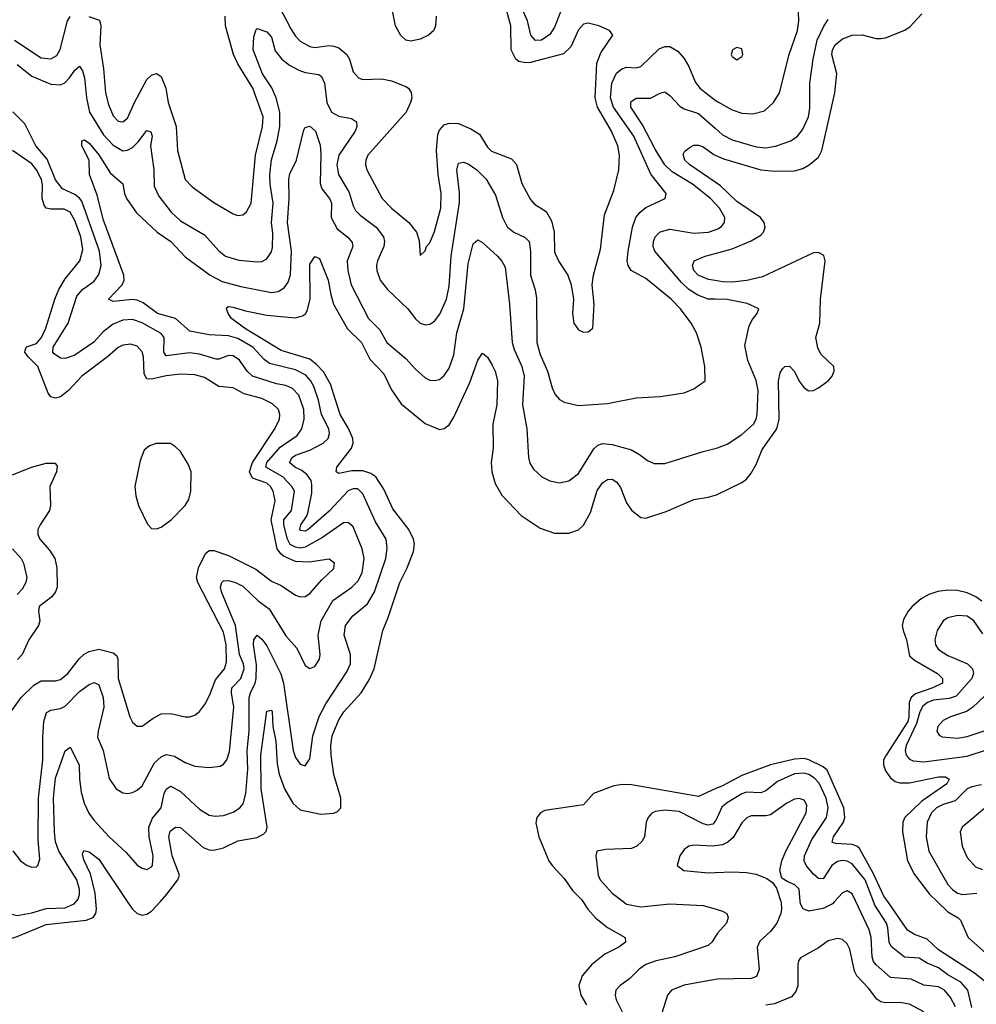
# Model space of a CAD drawing. Header units: inches. Extents: x 1843162 to 1959474, y 907081 to 1016326.
# Tile 502 of 656: x 1897100 to 1901088, y 999572 to 1003675. Entities that reach past the tile are written whole.
import ezdxf

# ---------------------------------------------------------------- set-up
doc = ezdxf.new("R2010")
doc.units = ezdxf.units.IN
doc.header["$MEASUREMENT"] = 0
for name, color, linetype in [('B8090', 7, 'Continuous'), ('B8999', 7, 'Continuous'), ('B9000', 7, 'Continuous'), ('B9909', 7, 'Continuous')]:
    doc.layers.add(name, color=color, linetype=linetype)

msp = doc.modelspace()

# ---------------------------------------------------------------- linework, layer by layer
at = {"layer": 'B8090', "color": 5}
for points, elevation in [([(1898836.2, 1003690), (1898833.4, 1003650), (1898826.1, 1003630), (1898805, 1003610), (1898770, 1003593.5), (1898730, 1003585.7), (1898710, 1003589.9), (1898688.7, 1003608.7), (1898667.3, 1003650), (1898635.4, 1003810)], 480), ([(1898182.3, 1003730), (1898230, 1003637), (1898250, 1003605.8), (1898270, 1003586), (1898310, 1003562.7), (1898330, 1003559.4), (1898390, 1003566.8), (1898410, 1003565.4), (1898430, 1003557.8), (1898463.4, 1003530), (1898474.6, 1003510), (1898490, 1003457.6), (1898512.9, 1003432.9), (1898530, 1003426.2), (1898610, 1003427.9), (1898650, 1003420.7), (1898710, 1003396.8), (1898720.7, 1003390), (1898732.1, 1003372.1), (1898734.4, 1003350), (1898729.4, 1003330), (1898711.5, 1003290), (1898551.8, 1003110), (1898543.2, 1003090), (1898542, 1003070), (1898547.3, 1003050), (1898611.4, 1002930), (1898650, 1002889.5), (1898722.9, 1002830), (1898754.9, 1002790), (1898765.3, 1002754.7), (1898770, 1002692), (1898790, 1002711.3), (1898796.2, 1002730), (1898810, 1002745.5), (1898830, 1002793), (1898855.4, 1002890), (1898857.6, 1002950), (1898844.2, 1003030), (1898837.9, 1003130), (1898843.3, 1003196.7), (1898850, 1003214.4), (1898870, 1003237.1), (1898890, 1003244.1), (1898930, 1003242.4), (1898980.6, 1003220.6), (1899017.4, 1003197.4), (1899050, 1003143.5), (1899067.3, 1003127.3), (1899150, 1003095.3), (1899171.9, 1003071.9), (1899192.9, 1002992.9), (1899230, 1002925.7), (1899246.6, 1002906.6), (1899295.5, 1002875.5), (1899317.4, 1002837.4), (1899328.9, 1002790), (1899330, 1002705.5), (1899347.1, 1002667.1), (1899384.6, 1002610), (1899399.5, 1002570), (1899408.2, 1002510), (1899404.9, 1002450), (1899410.6, 1002410), (1899430, 1002382), (1899450, 1002373.4), (1899470, 1002374.8), (1899489, 1002390), (1899494.5, 1002490), (1899487.3, 1002570), (1899492.6, 1002610), (1899521.2, 1002718.8), (1899538.1, 1002861.9), (1899576.4, 1002963.6), (1899597.8, 1003050), (1899600.7, 1003110), (1899593.2, 1003150), (1899566.6, 1003210), (1899509.5, 1003310), (1899499.6, 1003350), (1899505.6, 1003494.4), (1899522.9, 1003537.1), (1899572.7, 1003610), (1899558.4, 1003630), (1899515.1, 1003650), (1899470, 1003659.9), (1899450, 1003655.9), (1899430, 1003632.8), (1899398.4, 1003561.6), (1899367.2, 1003532.8), (1899230, 1003496), (1899210, 1003494.6), (1899181.3, 1003501.3), (1899169, 1003510), (1899149.6, 1003550), (1899147.2, 1003650), (1899130.6, 1003710)], 480), ([(1899355.9, 1003710), (1899330, 1003643.5), (1899310, 1003613.2), (1899275.3, 1003590), (1899250, 1003588.2), (1899231, 1003611), (1899216.7, 1003670), (1899190.7, 1003730.7)], 460), ([(1897078.3, 1003590), (1897190, 1003516.4), (1897230, 1003511.4), (1897254.4, 1003525.6), (1897268.6, 1003551.4), (1897299, 1003670), (1897310, 1003688.6)], 480), ([(1897388.1, 1003688.1), (1897432.9, 1003672.9), (1897437.8, 1003650), (1897433.7, 1003570), (1897450.1, 1003470), (1897458.1, 1003370), (1897470, 1003322), (1897490, 1003274), (1897510, 1003252.1), (1897530, 1003249.4), (1897550, 1003264.1), (1897578.8, 1003330), (1897630, 1003425.4), (1897650, 1003443.8), (1897670, 1003450.2), (1897690, 1003438.3), (1897709.5, 1003390), (1897718.4, 1003330), (1897751.8, 1003230), (1897758, 1003130), (1897789.6, 1003009.5), (1897818.4, 1002978.4), (1897910, 1002913.7), (1897990, 1002865.8), (1898010, 1002859), (1898030, 1002861.7), (1898046.1, 1002873.9), (1898065, 1002910), (1898083.7, 1003110), (1898112.5, 1003230), (1898115.4, 1003270), (1898072, 1003390), (1898010, 1003490.6), (1897991.1, 1003530), (1897958.7, 1003650), (1897956.9, 1003690)], 480), ([(1897090, 1003488), (1897150, 1003439.1), (1897230, 1003406.6), (1897270, 1003404), (1897287.9, 1003412.1), (1897307.9, 1003432.1), (1897330, 1003464.7), (1897350, 1003481.1), (1897361.9, 1003461.9), (1897370, 1003433.4), (1897379, 1003350), (1897391, 1003290), (1897450, 1003195.1), (1897490, 1003152), (1897530, 1003128.9), (1897550, 1003130.7), (1897570, 1003143), (1897593.7, 1003166.3), (1897630, 1003213), (1897647.3, 1003207.3), (1897651.9, 1003190), (1897645.1, 1003150), (1897659.1, 1003050), (1897660.6, 1002980.6), (1897679.9, 1002939.9), (1897732.2, 1002872.2), (1897770, 1002837.4), (1897870, 1002778), (1897930, 1002711.3), (1897958, 1002690), (1898013.1, 1002673.1), (1898090, 1002665.7), (1898110, 1002667.3), (1898130, 1002678.6), (1898150, 1002707), (1898154.3, 1002725.7), (1898155.9, 1002784.1), (1898149.6, 1002830), (1898157.3, 1002910), (1898144.5, 1002990), (1898142.7, 1003030), (1898149.7, 1003090.3), (1898173.8, 1003170), (1898185.2, 1003230), (1898184, 1003290), (1898168.9, 1003348.9), (1898150.9, 1003390.9), (1898112.3, 1003450), (1898074, 1003550), (1898075.9, 1003604.1), (1898086, 1003634), (1898090, 1003638.4), (1898130, 1003624.2), (1898150, 1003601.7), (1898165.3, 1003545.3), (1898192.4, 1003510), (1898225.1, 1003485.1), (1898264.1, 1003464.1), (1898290, 1003455.2), (1898346.9, 1003446.9), (1898358.5, 1003438.5), (1898370.6, 1003410.6), (1898380.8, 1003330), (1898400.2, 1003290), (1898430, 1003273), (1898483.9, 1003263.9), (1898504.6, 1003250), (1898505.8, 1003230), (1898498.3, 1003210), (1898430.6, 1003110), (1898422.1, 1003070), (1898428.6, 1003030), (1898474.2, 1002954.2), (1898490, 1002899.5), (1898500.3, 1002880.3), (1898520, 1002860), (1898586.4, 1002810), (1898617, 1002770), (1898620.4, 1002750), (1898617.6, 1002730), (1898591.7, 1002670), (1898587.9, 1002650), (1898588.7, 1002630), (1898603, 1002590), (1898634, 1002550), (1898718.2, 1002470), (1898750, 1002427.8), (1898770, 1002410.2), (1898790, 1002404), (1898810, 1002406.3), (1898830, 1002418.3), (1898852, 1002448), (1898878.7, 1002510), (1898890, 1002564.9), (1898899.2, 1002690), (1898933.1, 1002913.1), (1898933.7, 1002953.7), (1898922.1, 1003050), (1898930, 1003076.5), (1898950, 1003081.8), (1898970, 1003074.5), (1899005.2, 1003050), (1899044.6, 1003010), (1899083.4, 1002943.4), (1899112.3, 1002850), (1899132.4, 1002812.4), (1899160.2, 1002790), (1899207.4, 1002767.4), (1899223.5, 1002750), (1899229.2, 1002709.2), (1899230.1, 1002610.1), (1899249.6, 1002549.6), (1899254.9, 1002514.9), (1899256.1, 1002330), (1899270, 1002279.5), (1899300.1, 1002210), (1899320.1, 1002140.1), (1899333, 1002113), (1899350, 1002092.4), (1899370, 1002081.7), (1899430, 1002067.6), (1899550, 1002076), (1899670, 1002099.5), (1899770, 1002104.9), (1899870, 1002120.3), (1899910, 1002136.4), (1899958, 1002170), (1899956.9, 1002230), (1899940.4, 1002310), (1899921.7, 1002370), (1899898.7, 1002410), (1899855.4, 1002470), (1899815.4, 1002510), (1899710, 1002596.2), (1899649.9, 1002629.9), (1899636.5, 1002650), (1899633.1, 1002670), (1899637, 1002710), (1899654.7, 1002810), (1899668.8, 1002850), (1899686.8, 1002873.2), (1899710, 1002892.1), (1899791.5, 1002930), (1899795.6, 1002950), (1899730.9, 1003030.9), (1899659.9, 1003190), (1899575.9, 1003310), (1899562.8, 1003350), (1899568.6, 1003410), (1899588.2, 1003451.8), (1899610, 1003470.8), (1899630, 1003476.8), (1899670, 1003474.8), (1899690, 1003480.2), (1899766.4, 1003553.6), (1899790, 1003564), (1899810, 1003562.7), (1899843.3, 1003543.3), (1899870, 1003512.9), (1899890, 1003480.3), (1899916.4, 1003416.4), (1899935, 1003390), (1900000, 1003340)], 460), ([(1900000, 1002908.6), (1899979.9, 1002930), (1899904.9, 1002990), (1899820.8, 1003040.8), (1899790.2, 1003070.2), (1899750, 1003134.9), (1899696.5, 1003236.5), (1899648.5, 1003310), (1899647.4, 1003332.6), (1899670, 1003347.8), (1899730, 1003347.9), (1899770, 1003369.3), (1899790, 1003374), (1899810, 1003359.3), (1899853.7, 1003313.7), (1899870, 1003303.6), (1899930, 1003284.7), (1900000, 1003222.3)], 440), ([(1897071.3, 1000211.3), (1897103.8, 1000170), (1897131, 1000150), (1897150, 1000143.1), (1897170, 1000143.8), (1897176.2, 1000150), (1897183.5, 1000176.5), (1897177, 1000257), (1897179, 1000430), (1897197, 1000590), (1897196.2, 1000683.8), (1897200.8, 1000750), (1897211.9, 1000788.1), (1897230, 1000797.9), (1897270, 1000804.2), (1897290, 1000813.9), (1897350, 1000875.5), (1897390, 1000904.5), (1897410, 1000912.8), (1897430, 1000902.8), (1897447.5, 1000850), (1897451, 1000810), (1897426.5, 1000710), (1897424.7, 1000684.7), (1897448.2, 1000630), (1897472.6, 1000512.6), (1897502, 1000470), (1897530, 1000452.9), (1897550, 1000450.2), (1897570, 1000454.4), (1897590, 1000464.5), (1897610, 1000482), (1897662.7, 1000577.3), (1897690, 1000603.6), (1897710, 1000613.1), (1897745.7, 1000605.7), (1897790, 1000579.4), (1897830, 1000564.2), (1897890, 1000558), (1897935.8, 1000564.2), (1897950, 1000571.8), (1897963.9, 1000590), (1897974.8, 1000625.2), (1897992.5, 1000810), (1897982.5, 1000870), (1897985.1, 1000890), (1898022.6, 1000930), (1898035.2, 1000970), (1898032.7, 1000990), (1898017, 1001030), (1898000.4, 1001150), (1897940.7, 1001290), (1897937, 1001310), (1897942.3, 1001330), (1897950, 1001336.5), (1897970, 1001338), (1897999.5, 1001330), (1898030, 1001314.4), (1898093.7, 1001253.7), (1898139.4, 1001219.4), (1898210, 1001107.3), (1898255.4, 1001055.4), (1898290, 1000983.7), (1898310, 1000970.4), (1898330, 1000979.5), (1898350.6, 1001010), (1898352.7, 1001030), (1898344.7, 1001110), (1898356.2, 1001170), (1898405.7, 1001254.3), (1898485.4, 1001310), (1898510, 1001335), (1898528.4, 1001370), (1898535.8, 1001430), (1898527.3, 1001470), (1898490, 1001561.1), (1898470, 1001579.8), (1898450, 1001578.7), (1898362.8, 1001517.2), (1898290, 1001477.3), (1898270, 1001473.2), (1898250, 1001476.1), (1898227.7, 1001487.7), (1898216.1, 1001510), (1898200.7, 1001570), (1898201, 1001590), (1898233.4, 1001630), (1898245.6, 1001710), (1898234.6, 1001730), (1898196.6, 1001770), (1898126.8, 1001810), (1898130.3, 1001830), (1898186, 1001894), (1898257.2, 1001942.8), (1898276.9, 1001970), (1898286.4, 1002010), (1898284.8, 1002050), (1898263.1, 1002110), (1898238, 1002138), (1898210, 1002150.8), (1898170, 1002157.3), (1898070, 1002189.1), (1898050, 1002209.2), (1898016.6, 1002256.6), (1897990, 1002274.1), (1897970, 1002275.9), (1897930, 1002260.7), (1897919.3, 1002260.7), (1897850, 1002281.4), (1897810, 1002286.7), (1897710, 1002274.6), (1897701.5, 1002290), (1897703, 1002350), (1897690, 1002366.9), (1897610, 1002411.5), (1897570, 1002425.8), (1897530, 1002422.1), (1897490, 1002406.4), (1897450, 1002374.9), (1897408.5, 1002331.5), (1897330, 1002276.9), (1897290, 1002263.4), (1897270, 1002264.7), (1897243.1, 1002283.1), (1897238.3, 1002290), (1897239.9, 1002310), (1897301.7, 1002410), (1897337.7, 1002522.3), (1897361.7, 1002550), (1897410, 1002585.6), (1897430, 1002613.4), (1897440.1, 1002650), (1897432.3, 1002710), (1897358.4, 1002918.4), (1897350, 1002930.9), (1897330, 1002946.1), (1897278.6, 1002970), (1897250, 1003007.6), (1897214, 1003094), (1897167.7, 1003150), (1897121.2, 1003241.2), (1897071.1, 1003291.1)], 460), ([(1897335.4, 1000000), (1897343.4, 1000010), (1897349.9, 1000030), (1897349.5, 1000050), (1897338.3, 1000090), (1897262.6, 1000210), (1897249.2, 1000249.2), (1897244.7, 1000290), (1897240.6, 1000430), (1897250, 1000514.4), (1897290, 1000627.7), (1897310, 1000643), (1897348.6, 1000570), (1897349, 1000510), (1897355.9, 1000455.9), (1897368.4, 1000410), (1897388, 1000368), (1897410, 1000337.6), (1897472.6, 1000270), (1897544.6, 1000204.6), (1897590, 1000151.7), (1897610, 1000138.3), (1897630, 1000133.7), (1897650, 1000143.8), (1897653.5, 1000150), (1897656.8, 1000190), (1897639.3, 1000270), (1897637.8, 1000310), (1897653.3, 1000346.7), (1897689.3, 1000390), (1897702, 1000450), (1897710, 1000467.9), (1897723.3, 1000476.7), (1897730, 1000480.2), (1897770, 1000458.1), (1897850, 1000384.6), (1897890, 1000360.2), (1897915.5, 1000355.5), (1897950, 1000359), (1897990, 1000372.8), (1898017.3, 1000390), (1898032.3, 1000407.7), (1898042.3, 1000450), (1898051.4, 1000550), (1898048.8, 1000630), (1898056.3, 1000710), (1898056.7, 1000850), (1898061.7, 1000870), (1898081.9, 1000910), (1898085.9, 1000930), (1898087, 1000987), (1898074.9, 1001070), (1898076.8, 1001090), (1898089.8, 1001110.2), (1898110, 1001092.9), (1898130, 1001065.5), (1898188.3, 1000948.3), (1898200.3, 1000910), (1898240.1, 1000630), (1898250, 1000599.5), (1898270, 1000572), (1898290, 1000565.7), (1898310, 1000594.8), (1898322.5, 1000690), (1898348.3, 1000771.7), (1898376.7, 1000823.3), (1898463.3, 1000956.7), (1898478.6, 1000990), (1898479.6, 1001030), (1898452.7, 1001110), (1898458.4, 1001150), (1898489, 1001190), (1898550, 1001240.1), (1898579.9, 1001290), (1898626.7, 1001430), (1898632.6, 1001472.6), (1898627.4, 1001510), (1898582.8, 1001582.8), (1898530, 1001699.3), (1898510, 1001719.6), (1898490, 1001720.4), (1898470, 1001711.2), (1898390, 1001626.8), (1898302, 1001550), (1898290, 1001543.9), (1898270, 1001546.1), (1898267.6, 1001550), (1898272.2, 1001570), (1898295.8, 1001604.2), (1898300.9, 1001619.1), (1898317.8, 1001702.2), (1898318.5, 1001738.5), (1898314.7, 1001754.7), (1898298.7, 1001778.7), (1898276.1, 1001796.1), (1898247.4, 1001810), (1898224.6, 1001830), (1898235.8, 1001850), (1898250, 1001860.3), (1898310, 1001881.3), (1898365.8, 1001910), (1898386.6, 1001930), (1898392.2, 1001950), (1898388.2, 1001970), (1898357.9, 1002030), (1898345.7, 1002090), (1898325.9, 1002145.9), (1898312, 1002172), (1898293.3, 1002193.3), (1898250, 1002215.1), (1898141.6, 1002241.6), (1898118.6, 1002258.6), (1898071.3, 1002310), (1898010, 1002346.4), (1897970, 1002358), (1897890, 1002361.6), (1897810, 1002377.2), (1897750, 1002429.5), (1897674.6, 1002450), (1897615.1, 1002495.1), (1897590, 1002506), (1897570, 1002509.5), (1897490, 1002501.1), (1897469.7, 1002509.7), (1897527.3, 1002570), (1897536, 1002590), (1897534.3, 1002610), (1897450, 1002839.7), (1897423.4, 1002943.4), (1897390.9, 1003030), (1897389.7, 1003090), (1897359.1, 1003150), (1897359.3, 1003170), (1897370, 1003173.8), (1897390, 1003160.8), (1897430, 1003112), (1897477.1, 1003037.1), (1897530, 1002990.3), (1897537.2, 1002950), (1897546, 1002930), (1897586.8, 1002870), (1897672.5, 1002790), (1897730.1, 1002750.1), (1897790, 1002686.2), (1897894.6, 1002610), (1897944.1, 1002584.1), (1898022.5, 1002562.5), (1898150, 1002538.1), (1898177.2, 1002542.8), (1898202.2, 1002557.8), (1898218.9, 1002581.1), (1898228.7, 1002611.3), (1898233.7, 1002710), (1898216.4, 1002830), (1898223.9, 1002930), (1898222.1, 1003010), (1898226.8, 1003033.2), (1898254, 1003090), (1898284, 1003216), (1898290, 1003226.3), (1898310, 1003231.6), (1898333.9, 1003210), (1898352.6, 1003152.6), (1898356.1, 1003116.1), (1898352.8, 1002992.8), (1898360.3, 1002970), (1898391.2, 1002930), (1898399.8, 1002910), (1898398.2, 1002850), (1898423.4, 1002803.4), (1898468.1, 1002768.1), (1898486.2, 1002746.2), (1898488.9, 1002730), (1898465.7, 1002670), (1898467.8, 1002630), (1898481.9, 1002570), (1898554.6, 1002430), (1898602.1, 1002382.1), (1898631.3, 1002330), (1898710, 1002263.2), (1898750, 1002218.5), (1898790, 1002182.8), (1898810, 1002172.8), (1898830, 1002171.3), (1898850, 1002176.1), (1898870, 1002191.5), (1898890, 1002222.6), (1898910, 1002278.4), (1898922.6, 1002370), (1898951, 1002470), (1898970, 1002658), (1898990, 1002740.4), (1899010, 1002757.4), (1899030, 1002746.7), (1899091.4, 1002690), (1899110, 1002668.8), (1899123.4, 1002643.4), (1899142.7, 1002490), (1899153.3, 1002330), (1899160.8, 1002300.8), (1899193.6, 1002230), (1899203.6, 1002190), (1899195.8, 1002070), (1899214.8, 1001970), (1899220.7, 1001850), (1899226.8, 1001826.8), (1899242.3, 1001802.3), (1899276.4, 1001770), (1899310, 1001752.8), (1899350, 1001744.9), (1899390, 1001752.8), (1899430, 1001783.2), (1899493.4, 1001886.6), (1899510, 1001901.5), (1899530, 1001908.7), (1899570, 1001904.6), (1899650, 1001881.8), (1899683.5, 1001863.6), (1899717.4, 1001837.4), (1899745.2, 1001825.2), (1899790, 1001825.6), (1899950, 1001875.9), (1900000, 1001887.8)], 440), ([(1900000, 1002997.4), (1899893.2, 1003070), (1899873.5, 1003090), (1899866.3, 1003113.7), (1899873.3, 1003126.7), (1899895.8, 1003144.2), (1899910, 1003151.5), (1899930, 1003152.1), (1899950, 1003145.3), (1899993.2, 1003113.2), (1900000, 1003110.1)], 420), ([(1897050, 1000772.2), (1897106.3, 1000850), (1897158.5, 1000901.5), (1897190, 1000919.7), (1897250, 1000919.4), (1897270, 1000925.5), (1897300.2, 1000950), (1897348.4, 1001011.6), (1897369.2, 1001030.8), (1897390, 1001042.3), (1897430, 1001051.1), (1897490, 1001036.3), (1897504.5, 1001024.5), (1897509.6, 1001009.6), (1897510.1, 1000930), (1897559.6, 1000770), (1897570, 1000748), (1897590, 1000730.5), (1897610, 1000730.5), (1897656.3, 1000763.7), (1897690, 1000781.7), (1897730, 1000783.1), (1897790, 1000770.3), (1897810, 1000770.3), (1897830, 1000777), (1897850, 1000792.4), (1897874.4, 1000825.6), (1897894.7, 1000865.3), (1897916.5, 1000923.6), (1897954.3, 1000970), (1897962.4, 1000997.6), (1897961.5, 1001070), (1897950, 1001122.2), (1897842.5, 1001330), (1897837.7, 1001350), (1897845.9, 1001390), (1897874.7, 1001450), (1897890, 1001462.9), (1897910, 1001463.4), (1897970, 1001441.6), (1898085.1, 1001385.1), (1898150, 1001335.2), (1898190, 1001317.3), (1898250, 1001276.8), (1898270, 1001270.2), (1898290, 1001271.8), (1898310, 1001283.8), (1898359.4, 1001340.7), (1898410, 1001387.6), (1898413.1, 1001410), (1898390, 1001426.6), (1898306.4, 1001413.6), (1898250, 1001417.6), (1898199.9, 1001439.9), (1898188.4, 1001448.4), (1898173.9, 1001470), (1898148.6, 1001590), (1898165.6, 1001670), (1898157, 1001710), (1898145.8, 1001730), (1898130, 1001744), (1898070, 1001764.9), (1898058.3, 1001790), (1898071.1, 1001830), (1898164.3, 1001970), (1898183.8, 1002010), (1898184.9, 1002030), (1898179.2, 1002050), (1898154.4, 1002074.4), (1898110, 1002097), (1898035.5, 1002115.5), (1897990, 1002140.5), (1897930, 1002146.5), (1897870, 1002183.6), (1897830, 1002195.3), (1897770, 1002198.4), (1897710, 1002190.7), (1897650, 1002176.4), (1897630, 1002178.1), (1897618.6, 1002198.6), (1897616.6, 1002270), (1897610.7, 1002290.7), (1897590, 1002315), (1897563, 1002323), (1897530, 1002318.5), (1897510, 1002308.6), (1897466.1, 1002270), (1897359.2, 1002190), (1897303.2, 1002130), (1897270, 1002103.9), (1897250, 1002097.3), (1897230, 1002103.5), (1897218.4, 1002118.4), (1897175.8, 1002230), (1897135.3, 1002270), (1897121.7, 1002290), (1897122.6, 1002297.4), (1897128, 1002312), (1897170, 1002325.8), (1897191.3, 1002350), (1897209.1, 1002390), (1897246.7, 1002510), (1897263.4, 1002550), (1897290, 1002594.6), (1897350.4, 1002670), (1897362.6, 1002717.4), (1897354.7, 1002770), (1897330, 1002838.4), (1897310, 1002872.2), (1897284.8, 1002884.8), (1897230, 1002884.9), (1897210, 1002889.9), (1897201.6, 1002901.6), (1897194.3, 1002930), (1897194.7, 1002985.3), (1897190.3, 1003009.7), (1897170, 1003049.4), (1897150, 1003074.7), (1897069.9, 1003130)], 480), ([(1900000, 1002510.2), (1899970, 1002510.8), (1899927.3, 1002527.3), (1899890, 1002550.7), (1899859.3, 1002579.3), (1899748.3, 1002710), (1899740.6, 1002730), (1899741.7, 1002750), (1899750, 1002770.3), (1899770, 1002791.1), (1899810, 1002802.4), (1899910, 1002784.9), (1899971.8, 1002790), (1900000, 1002799.8)], 440), ([(1900000, 1002587.9), (1899972.3, 1002592.3), (1899928.1, 1002610), (1899910.9, 1002630), (1899904.8, 1002650), (1899911.6, 1002670), (1899958.4, 1002690), (1900000, 1002701)], 420), ([(1897686.5, 1000000), (1897714.1, 1000030), (1897758.8, 1000090), (1897766.7, 1000110), (1897735.8, 1000190), (1897721.1, 1000270), (1897727.5, 1000292.5), (1897750, 1000309.3), (1897770, 1000308.3), (1897865.1, 1000225.1), (1897890, 1000215.3), (1897910, 1000213.5), (1897950, 1000223.9), (1898010, 1000252.5), (1898090, 1000267.1), (1898117.9, 1000282.1), (1898127.7, 1000292.3), (1898131.4, 1000310), (1898107.3, 1000470), (1898105.5, 1000610), (1898130, 1000793), (1898150, 1000797.4), (1898152.4, 1000790), (1898155.9, 1000730), (1898167.6, 1000667.6), (1898173.3, 1000573.3), (1898181.5, 1000530), (1898203.6, 1000470), (1898238.1, 1000410), (1898270, 1000381.8), (1898355.9, 1000364.1), (1898410, 1000367.7), (1898424.9, 1000375.1), (1898438.9, 1000390), (1898438.2, 1000430), (1898409.1, 1000529.1), (1898398.5, 1000610), (1898397, 1000650), (1898402.2, 1000690), (1898430, 1000756.5), (1898451.7, 1000790), (1898523.4, 1000870), (1898556.7, 1000923.3), (1898577.8, 1000970), (1898613.3, 1001130), (1898636.2, 1001183.8), (1898684.9, 1001330), (1898714.9, 1001390), (1898741.9, 1001458.1), (1898746.4, 1001490), (1898741.9, 1001510), (1898722.9, 1001550), (1898656, 1001636), (1898618, 1001718), (1898584.5, 1001770), (1898564.4, 1001784.4), (1898530, 1001795.2), (1898485.1, 1001794.9), (1898430, 1001783.1), (1898419.7, 1001790), (1898421.5, 1001810), (1898483.7, 1001890), (1898489.9, 1001910), (1898488.7, 1001930), (1898471.1, 1001971.1), (1898435.9, 1002030), (1898396.4, 1002156.4), (1898367, 1002207), (1898338.1, 1002238.1), (1898310, 1002259.7), (1898190, 1002296.7), (1898037.4, 1002390), (1897982.9, 1002430), (1897968.7, 1002450), (1897961.6, 1002470), (1897964, 1002476), (1897970, 1002479.3), (1897990, 1002476.3), (1898041.1, 1002461.1), (1898130, 1002444.2), (1898250, 1002432.2), (1898279.6, 1002440.4), (1898291.1, 1002448.9), (1898297.9, 1002462.1), (1898311.5, 1002510), (1898310, 1002655.5), (1898330, 1002688.5), (1898350, 1002679.5), (1898386.7, 1002590), (1898396.6, 1002530), (1898408.4, 1002490), (1898466.7, 1002386.7), (1898524.4, 1002330), (1898560.3, 1002260.3), (1898618.8, 1002198.8), (1898650, 1002132.1), (1898690, 1002074.3), (1898790, 1001991.8), (1898850, 1001967.2), (1898870, 1001971), (1898890, 1001986.5), (1898910, 1002018.2), (1898976.7, 1002163.3), (1899010, 1002256.3), (1899030, 1002284.9), (1899050, 1002268.2), (1899070, 1002235.3), (1899082, 1002210), (1899091.5, 1002170), (1899088.9, 1002070), (1899072.2, 1001990), (1899074.2, 1001890), (1899065.9, 1001830), (1899068.9, 1001790), (1899082.6, 1001742.6), (1899110, 1001694), (1899190, 1001609.1), (1899270, 1001556.1), (1899330, 1001534.7), (1899390, 1001534.7), (1899430, 1001549.1), (1899450, 1001567.9), (1899479.4, 1001620.6), (1899507.4, 1001712.6), (1899530, 1001745.2), (1899550, 1001759.3), (1899570, 1001760.2), (1899590, 1001748.3), (1899605.1, 1001725.1), (1899630, 1001661.1), (1899650, 1001631), (1899690, 1001600.2), (1899710, 1001597.3), (1899794.7, 1001625.3), (1899910, 1001675.8), (1899970, 1001684.9), (1900000, 1001693.9)], 420), ([(1897070, 1001778.1), (1897149.7, 1001810), (1897210, 1001826.9), (1897246.6, 1001826.6), (1897255.9, 1001815.9), (1897253.8, 1001790), (1897225.6, 1001730), (1897228.2, 1001650), (1897224.8, 1001630), (1897185, 1001570), (1897176.1, 1001550), (1897175.1, 1001530), (1897184.4, 1001510), (1897224.9, 1001464.9), (1897246.4, 1001430), (1897255.3, 1001390), (1897255.7, 1001310), (1897248.8, 1001290), (1897234, 1001270), (1897180.6, 1001230), (1897177.9, 1001210), (1897183.3, 1001170), (1897178.6, 1001150), (1897138.3, 1001090), (1897110, 1001029.7), (1897091.4, 1001008.6)], 480), ([(1897069.4, 1001470), (1897105.8, 1001430), (1897116.3, 1001410), (1897130.1, 1001350), (1897126, 1001330), (1897110, 1001301.5), (1897090, 1001279.9)], 460), ([(1900000, 1000468.9), (1899930, 1000438.1), (1899650, 1000485.8), (1899612.5, 1000487.5), (1899577.3, 1000482.7), (1899492.7, 1000450), (1899450, 1000402.4), (1899290, 1000379.3), (1899270.9, 1000369.1), (1899256.1, 1000350), (1899252.3, 1000327.7), (1899264.4, 1000270), (1899306.6, 1000170), (1899319.3, 1000150), (1899370, 1000095.5), (1899405.3, 1000045.3), (1899441.4, 1000010), (1899447.7, 1000000)], 420), ([(1900000, 1000334.1), (1899990, 1000322.3), (1899970, 1000318.8), (1899950, 1000324.3), (1899850, 1000375.2), (1899790, 1000380.8), (1899750, 1000375.4), (1899733.8, 1000366.2), (1899719.6, 1000350), (1899712.2, 1000330), (1899704.2, 1000270), (1899694.4, 1000250), (1899673.1, 1000230), (1899650, 1000221), (1899543.4, 1000216.6), (1899506.8, 1000210), (1899502, 1000190), (1899512, 1000110), (1899520.2, 1000090), (1899570, 1000034.5), (1899615.9, 1000000)], 440), ([(1900000, 1000231.9), (1899990, 1000230.4), (1899910, 1000234.3), (1899890, 1000230.7), (1899870, 1000216.9), (1899851.6, 1000190), (1899840.4, 1000150), (1899868.5, 1000128.5), (1899970, 1000119.8), (1900000, 1000121)], 460), ([(1897418.1, 1000000), (1897415.2, 1000035.2), (1897395.4, 1000115.4), (1897366.9, 1000173.1), (1897362.5, 1000197.5), (1897367.7, 1000212.3), (1897390, 1000206.9), (1897430, 1000176), (1897548.2, 1000000)], 420)]:
    msp.add_lwpolyline(points, dxfattribs=dict(at, elevation=elevation))
at = {"layer": 'B8090', "color": 5, "elevation": 520}
msp.add_lwpolyline([(1897669.1, 1001909.1), (1897640.9, 1001899.1), (1897619.5, 1001880.5), (1897602.2, 1001837.8), (1897580.2, 1001730), (1897583.6, 1001690), (1897594.9, 1001650), (1897632.3, 1001572.3), (1897650, 1001554), (1897670, 1001553), (1897690, 1001559.5), (1897731.1, 1001590), (1897789.9, 1001650.1), (1897804.7, 1001675.3), (1897814, 1001710), (1897814.8, 1001790), (1897802.7, 1001822.7), (1897770, 1001875.3), (1897750, 1001895.3), (1897728.4, 1001908.4)], close=True, dxfattribs=at)
at = {"layer": 'B8999', "color": 5}
for points, elevation in [([(1896661.4, 1000000), (1896657.4, 999970), (1896660.8, 999930), (1896670, 999903.1), (1896690.9, 999870), (1896747.8, 999807.8), (1896775.2, 999770), (1896798.7, 999750), (1896830, 999741.8), (1896850, 999748.4), (1896880.6, 999779.4), (1896930, 999818.6), (1896950, 999843.8), (1896970, 999856.8), (1896990, 999853), (1897010, 999842.1), (1897050, 999842.2), (1897090, 999854.3), (1897210, 999904.5), (1897377.7, 999922.2), (1897406.9, 999933.1), (1897417.8, 999950), (1897420.5, 999970), (1897418.1, 1000000)], 420), ([(1896831.4, 1000000), (1896834.2, 999994.2), (1896850, 999977), (1896870, 999974.3), (1896909.9, 999990.1), (1896927.6, 999992.4), (1897010, 999991.5), (1897030, 999981.7), (1897067.2, 999947.2), (1897090, 999941.7), (1897150, 999952.1), (1897210, 999970.5), (1897290, 999974.1), (1897327.3, 999990), (1897335.4, 1000000)], 440), ([(1897548.2, 1000000), (1897570, 999967.5), (1897590, 999949.4), (1897610, 999943), (1897630, 999947.8), (1897650, 999960.4), (1897686.5, 1000000)], 420), ([(1899447.7, 1000000), (1899468.1, 999968.1), (1899502.2, 999930), (1899550, 999891.6), (1899623.7, 999850), (1899625.3, 999830), (1899598.4, 999810), (1899538.9, 999781.1), (1899483.9, 999736.1), (1899444.6, 999690), (1899431.3, 999650), (1899439, 999610), (1899462.7, 999570)], 420), ([(1899615.9, 1000000), (1899630, 999989.4), (1899690, 999977.9), (1899810, 999990.7), (1899950, 999983.2), (1900000, 999968.9)], 440), ([(1900000, 999853.1), (1899987.5, 999832.5), (1899970, 999816.9), (1899831.2, 999768.8), (1899752.9, 999752.9), (1899710, 999737.2), (1899682.2, 999717.8), (1899642.4, 999677.6), (1899603.1, 999650), (1899585.2, 999630), (1899582, 999610), (1899587.2, 999590), (1899636.1, 999490), (1899653.9, 999390), (1899670.1, 999330), (1899738.9, 999210), (1899768.7, 999128.7), (1899797.1, 999110), (1899890, 999096.1), (1899930, 999104.6), (1900000, 999142.1)], 440), ([(1900000, 999674.8), (1899870, 999651.9), (1899818, 999630), (1899800.2, 999610), (1899775.6, 999530), (1899771.1, 999451.1), (1899784.7, 999370), (1899810, 999314), (1899830, 999286.3), (1899877.4, 999237.4), (1899890, 999228.4), (1899910, 999223.2), (1899930, 999225.5), (1900000, 999248)], 460)]:
    msp.add_lwpolyline(points, dxfattribs=dict(at, elevation=elevation))
at = {"layer": 'B9000', "color": 5}
for points, elevation in [([(1900000, 1003340), (1900010, 1003332.4), (1900070, 1003299.8), (1900110, 1003286), (1900156.8, 1003283.2), (1900204.8, 1003295.2), (1900243.1, 1003330), (1900268, 1003370), (1900308.6, 1003530), (1900342.2, 1003630), (1900347.7, 1003670), (1900346.3, 1003706.3), (1900330, 1003777.6), (1900310, 1003789.7), (1900250, 1003780.5), (1900230.9, 1003790.9), (1900218, 1003810), (1900195.6, 1003830), (1900170, 1003841.5), (1900150, 1003843.5), (1900110, 1003830.7), (1900070, 1003810.8), (1900000, 1003790.8)], 460), ([(1900000, 1003110.1), (1900034.7, 1003094.7), (1900190, 1003048.8), (1900250, 1003043.7), (1900330, 1003045), (1900365, 1003055), (1900391.6, 1003070), (1900430, 1003102), (1900443.5, 1003130), (1900499, 1003370), (1900506, 1003450), (1900486.5, 1003530), (1900488.7, 1003550), (1900499.3, 1003570), (1900530, 1003595.9), (1900570, 1003610.6), (1900612, 1003612), (1900670, 1003597.1), (1900690, 1003596.3), (1900710, 1003599.3), (1900790, 1003631.3), (1900812.8, 1003647.2), (1900860.5, 1003699.5)], 420), ([(1900000, 1003222.3), (1900030, 1003195.5), (1900070, 1003174), (1900170, 1003144.7), (1900210, 1003140.7), (1900251.4, 1003148.6), (1900314.7, 1003170), (1900342.3, 1003190), (1900363.9, 1003216.1), (1900389.1, 1003270), (1900393.9, 1003306.1), (1900393.8, 1003410), (1900408.4, 1003510), (1900424.4, 1003590), (1900452.2, 1003647.8), (1900470, 1003675.8)], 440), ([(1900000, 1002701), (1900070, 1002719.7), (1900150, 1002753.3), (1900190, 1002776.8), (1900201.3, 1002790), (1900208.4, 1002810), (1900203.2, 1002830), (1900188.3, 1002850), (1900090, 1002917.4), (1900022.2, 1002982.2), (1900000, 1002997.4)], 420), ([(1900000, 1002799.8), (1900010, 1002803.2), (1900026.4, 1002813.6), (1900038.2, 1002830), (1900039.1, 1002850), (1900017.5, 1002890), (1900000, 1002908.6)], 440), ([(1900000, 1001693.9), (1900004.7, 1001695.3), (1900110, 1001746), (1900130, 1001760.7), (1900150, 1001784.6), (1900170, 1001820.8), (1900195.6, 1001884.4), (1900257, 1001970), (1900265.8, 1002010), (1900262.8, 1002170), (1900270, 1002203.7), (1900280, 1002220), (1900290, 1002229.1), (1900310, 1002230.4), (1900330, 1002209), (1900350, 1002168), (1900370, 1002140.7), (1900390, 1002128.8), (1900410, 1002129.6), (1900430, 1002140.9), (1900470, 1002169.6), (1900487.2, 1002190), (1900496.1, 1002210), (1900494.6, 1002230), (1900440.5, 1002280.5), (1900428.1, 1002308.1), (1900419.5, 1002350), (1900435.7, 1002410), (1900438.8, 1002510), (1900458.7, 1002670), (1900452.6, 1002692.6), (1900430, 1002705.3), (1900410, 1002703.1), (1900196.1, 1002603.9), (1900131.6, 1002588.4), (1900070, 1002581.8), (1900030, 1002583.2), (1900000, 1002587.9)], 420), ([(1900000, 1001887.8), (1900009.8, 1001890.2), (1900050, 1001906), (1900110, 1001945.8), (1900159.3, 1001990), (1900170.6, 1002010), (1900174.1, 1002030), (1900179, 1002130), (1900170, 1002171.6), (1900135, 1002255), (1900123.2, 1002316.8), (1900141.3, 1002398.7), (1900154.7, 1002425.3), (1900174.3, 1002450), (1900182, 1002470), (1900132.7, 1002492.7), (1900050, 1002509.3), (1900000, 1002510.2)], 440), ([(1901111.5, 1001251.5), (1901086.6, 1001270), (1901050, 1001286.8), (1901010, 1001295.7), (1900970, 1001297.6), (1900928.1, 1001291.9), (1900890, 1001279.6), (1900858.9, 1001261.1), (1900820.6, 1001230), (1900803.9, 1001210), (1900784.8, 1001175.2), (1900779.6, 1001150), (1900782.6, 1001130), (1900796.5, 1001090), (1900810, 1001024.5), (1900830, 1001005.6), (1900926.4, 1000950), (1900947, 1000930), (1900946.7, 1000910), (1900907, 1000890), (1900834, 1000866), (1900816, 1000850), (1900808.5, 1000830), (1900807.1, 1000770), (1900802, 1000750), (1900712.4, 1000610), (1900701.9, 1000590), (1900701.5, 1000570), (1900710, 1000544.9), (1900730, 1000515), (1900750, 1000500.4), (1900770, 1000494.1), (1900810, 1000494.2), (1900930, 1000519.6), (1900959.1, 1000519.1), (1900975.2, 1000510), (1900965, 1000490), (1900861.2, 1000418.8), (1900790.1, 1000350), (1900782.5, 1000330), (1900780.8, 1000290), (1900801.5, 1000170), (1900830, 1000112.4), (1900893, 1000030), (1900924.5, 1000000)], 420), ([(1901115.5, 1001115.5), (1901077.5, 1001170), (1901050, 1001189), (1901010, 1001191.4), (1900970, 1001182.8), (1900950, 1001169.7), (1900925.4, 1001130), (1900915.4, 1001090), (1900918, 1001070), (1900931.2, 1001050), (1900970, 1001025.1), (1901050.8, 1000990.8), (1901072.7, 1000970), (1901077.1, 1000950), (1901069.1, 1000930), (1901003.6, 1000856.4), (1900974.5, 1000845.5), (1900910, 1000839.2), (1900885.3, 1000830), (1900865.7, 1000814.3), (1900852.7, 1000790), (1900838.8, 1000741.2), (1900795.1, 1000650), (1900792.2, 1000630), (1900796.3, 1000610), (1900810, 1000593.5), (1900825.6, 1000585.6), (1900870, 1000581.6), (1901050, 1000605.7), (1901130, 1000631.4)], 440), ([(1901174.6, 1000905.4), (1901072.1, 1000807.9), (1901047.8, 1000792.2), (1900980.4, 1000770), (1900950, 1000754.6), (1900928.4, 1000730), (1900923.9, 1000710), (1900933.3, 1000693.3), (1900946, 1000686), (1901010, 1000681.1), (1901050, 1000687.5), (1901150, 1000720.9)], 460), ([(1900718.6, 1000000), (1900702.8, 1000022.8), (1900658.1, 1000118.1), (1900600.6, 1000220.6), (1900590, 1000231.1), (1900570, 1000238.1), (1900501.6, 1000241.6), (1900486.8, 1000246.8), (1900492.9, 1000270), (1900534.9, 1000330), (1900540.5, 1000350), (1900535.9, 1000390), (1900467, 1000547), (1900450, 1000560.8), (1900390, 1000590.9), (1900370, 1000595.9), (1900330, 1000593.7), (1900230.1, 1000569.9), (1900110, 1000525.2), (1900030, 1000482.1), (1900000, 1000468.9)], 420), ([(1900659.1, 1000000), (1900624.3, 1000090), (1900570, 1000156.6), (1900550, 1000168.5), (1900530, 1000171.1), (1900510, 1000166.9), (1900485.8, 1000150), (1900450, 1000095), (1900430, 1000096.1), (1900410, 1000114.6), (1900379, 1000150), (1900370.8, 1000170), (1900371.5, 1000190), (1900402.2, 1000257.8), (1900463.3, 1000350), (1900469.9, 1000390), (1900462.6, 1000430), (1900432.6, 1000492.6), (1900414.2, 1000514.2), (1900390, 1000528.7), (1900370, 1000534.4), (1900330, 1000531.4), (1900259.3, 1000500.7), (1900210, 1000461.6), (1900190, 1000452.4), (1900130, 1000455.6), (1900110, 1000448.6), (1900047.1, 1000410), (1900027.2, 1000392.8), (1900002.7, 1000337.3), (1900000, 1000334.1)], 440), ([(1901110, 1000485.6), (1901070, 1000478.5), (1901050, 1000469.9), (1901000.5, 1000419.5), (1900950, 1000403.8), (1900922.8, 1000390), (1900901, 1000370), (1900882.7, 1000330), (1900879.5, 1000270), (1900890.1, 1000210), (1900970, 1000071.3), (1900990, 1000048), (1901010, 1000035.1), (1901030, 1000029.6), (1901090, 1000035)], 440), ([(1900353.9, 1000000), (1900350, 1000050.9), (1900330.9, 1000070), (1900301.7, 1000081.8), (1900277.8, 1000097.8), (1900268.7, 1000128.7), (1900276.9, 1000170), (1900293.8, 1000210), (1900378.9, 1000370), (1900381.3, 1000401.3), (1900370, 1000422.7), (1900350, 1000429.8), (1900330, 1000426.2), (1900298.3, 1000410), (1900230, 1000361.4), (1900210, 1000356.7), (1900150, 1000356.5), (1900131.2, 1000348.8), (1900110, 1000327.6), (1900073.8, 1000266.2), (1900052.4, 1000247.6), (1900030, 1000236.3), (1900000, 1000231.9)], 460), ([(1901130, 1000394.6), (1901029.2, 1000310), (1901021.1, 1000290), (1901029.4, 1000230), (1901050, 1000182.8), (1901084.9, 1000144.9), (1901113.3, 1000133.4)], 460), ([(1900000, 1000121), (1900070, 1000123.8), (1900130, 1000121.1), (1900170, 1000114.2), (1900215.4, 1000095.4), (1900239.1, 1000079.1), (1900255.6, 1000055.6), (1900273.4, 1000000)], 460), ([(1900585.3, 1000000), (1900570, 1000031.9), (1900550, 1000043.8), (1900530, 1000036.5), (1900497.6, 1000000)], 460)]:
    msp.add_lwpolyline(points, dxfattribs=dict(at, elevation=elevation))
at = {"layer": 'B9000', "color": 5, "elevation": 480}
msp.add_lwpolyline([(1900090, 1003559.3), (1900071.3, 1003550), (1900066, 1003530), (1900070, 1003521), (1900090, 1003507.7), (1900110, 1003521), (1900115.1, 1003530), (1900110, 1003554)], close=True, dxfattribs=at)
at = {"layer": 'B9909', "color": 5}
for points, elevation in [([(1900273.4, 1000000), (1900275, 999995), (1900276.5, 999970), (1900273.8, 999950), (1900256.6, 999910), (1900230, 999875.5), (1900185.9, 999834.1), (1900174.2, 999810), (1900183, 999717), (1900172.3, 999687.7), (1900150, 999679.4), (1900010, 999676.5), (1900000, 999674.8)], 460), ([(1900497.6, 1000000), (1900489.3, 999990.7), (1900450, 999970.9), (1900390, 999959.9), (1900366.4, 999970), (1900354.6, 999990), (1900353.9, 1000000)], 460), ([(1901000.7, 999560.7), (1900980.3, 999600.3), (1900955.2, 999630), (1900930, 999644.5), (1900870, 999651.9), (1900816, 999676), (1900730, 999683.1), (1900670, 999735.6), (1900659.6, 999750), (1900653.7, 999770), (1900649.6, 999849.6), (1900641.8, 999881.8), (1900585.3, 1000000)], 460), ([(1901070, 999558.5), (1901053.5, 999630), (1901023.9, 999663.9), (1900970, 999693.8), (1900930, 999723), (1900883.3, 999743.3), (1900850, 999763.9), (1900788.4, 999768.4), (1900733, 999813), (1900724.2, 999830), (1900719.9, 999890), (1900713.8, 999910), (1900664.9, 999984.9), (1900659.1, 1000000)], 440), ([(1900924.5, 1000000), (1900970, 999956.6), (1901012.6, 999932.6), (1901022.2, 999922.2), (1901054.3, 999850), (1901126.1, 999786.1), (1901190.2, 999750), (1901203.8, 999683.8), (1901224, 999630), (1901226.4, 999610), (1901219.4, 999600.6), (1901210, 999598.3), (1901081.1, 999701.1), (1900930, 999798.6), (1900882.8, 999842.8), (1900830, 999862.9), (1900801, 999881), (1900718.6, 1000000)], 420), ([(1900000, 999968.9), (1900030, 999960.3), (1900048, 999950), (1900053.9, 999933.9), (1900046.3, 999910), (1900010.2, 999870), (1900000, 999853.1)], 440), ([(1900870, 999539.6), (1900810, 999572.2), (1900770, 999579.3), (1900710, 999577.9), (1900690, 999582), (1900672.9, 999592.9), (1900638.4, 999638.4), (1900589.4, 999690), (1900580.8, 999710), (1900561.4, 999801.4), (1900550, 999824), (1900530, 999842), (1900510, 999845.8), (1900470, 999836.1), (1900430, 999807.4), (1900355.2, 999764.8), (1900346.8, 999753.2), (1900344.2, 999735.8), (1900343.4, 999650), (1900335.7, 999624.3), (1900317.1, 999602.9), (1900246.9, 999573.1), (1900210, 999568.1)], 480)]:
    msp.add_lwpolyline(points, dxfattribs=dict(at, elevation=elevation))

doc.saveas('drawing.dxf')
